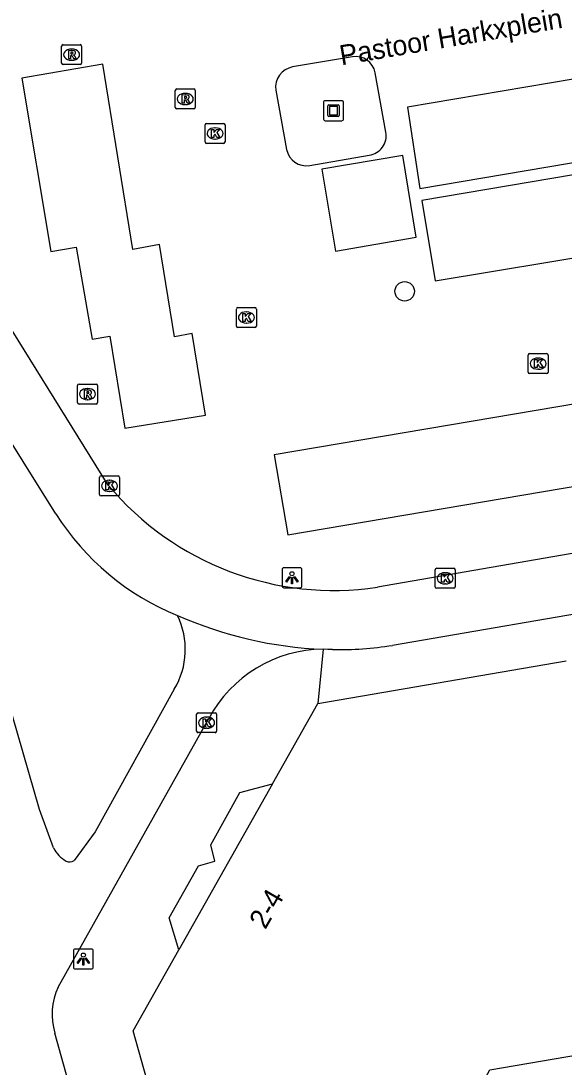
# Model space of a CAD drawing. Extents: x 161882 to 162509, y 381687 to 382379.
# Drawn here: x 161914.5 to 161941.7, y 382262.7 to 382315.1 of the extents above; entities that cross this region are included whole.
import ezdxf

# ---------------------------------------------------------------- set-up
doc = ezdxf.new("R2010")
doc.units = 0
for name, color, linetype in [('IMGEO_Boom', 7, 'Continuous'), ('IMGEO_Fietspad_gesloten', 7, 'Continuous'), ('IMGEO_Fietspad_open', 7, 'Continuous'), ('IMGEO_Kolk', 7, 'Continuous'), ('IMGEO_Kunstobject', 7, 'Continuous'), ('IMGEO_Lichtpunt', 7, 'Continuous'), ('IMGEO_Openbare_ruimte_label', 7, 'Continuous'), ('IMGEO_Pand', 7, 'Continuous'), ('IMGEO_Pand_nummerreeks', 7, 'Continuous'), ('IMGEO_Rijbaan_lokaal_open', 7, 'Continuous'), ('IMGEO_Rioolput', 7, 'Continuous'), ('IMGEO_Voetpad_open', 7, 'Continuous')]:
    doc.layers.add(name, color=color, linetype=linetype)

msp = doc.modelspace()

# ---------------------------------------------------------------- linework, layer by layer
at = {"layer": 'IMGEO_Boom'}
msp.add_circle((161933.71, 382301.545), 0.489, dxfattribs=at)
at = {"layer": 'IMGEO_Fietspad_gesloten'}
for points in [[(161916.117, 382273.662), (161915.415, 382275.593), (161912.683, 382284.974), (161906.97, 382303.034)], [(161922.166, 382281.624), (161918.198, 382274.472), (161917.142, 382273.043)], [(161916.343, 382266.692), (161923.898, 382280.142)], [(161929.383, 382217.188), (161920.208, 382250), (161916.183, 382264.392)]]:
    msp.add_lwpolyline(points, dxfattribs=at)
for centre, radius, start, end in [((161918.866, 382283.612), 3.852, 328.935, 26.1897), ((161930.443, 382303.694), 20.095, 246.1662, 267.6636), ((161929.67, 382277.083), 6.533, 90.4024, 152.0739), ((161917.469, 382274.337), 1.511, 206.5117, 241.6216), ((161916.92, 382273.314), 0.35, 241.1386, 309.3824), ((161919.306, 382265.33), 3.261, 155.3206, 196.7206)]:
    msp.add_arc(centre, radius, start, end, dxfattribs=at)
at = {"layer": 'IMGEO_Fietspad_open'}
for points in [[(161916.229, 382290.392), (161908.102, 382303.37)], [(161964.711, 382289.303), (161959.789, 382288.411), (161944.946, 382285.84), (161933.095, 382283.812)], [(161930.098, 382283.601), (161929.861, 382283.61), (161929.624, 382283.615)]]:
    msp.add_lwpolyline(points, dxfattribs=at)
for centre, radius, start, end in [((161927.243, 382297.41), 13.06, 212.5031, 247.8673), ((161930.428, 382300.31), 16.713, 268.8702, 279.1841)]:
    msp.add_arc(centre, radius, start, end, dxfattribs=at)
at = {"layer": 'IMGEO_Kolk'}
for p, q in [((161923.708, 382309.027), (161923.708, 382309.879)), ((161923.783, 382309.953), (161924.635, 382309.953)), ((161924.196, 382309.733), (161924.221, 382309.733)), ((161924.709, 382309.879), (161924.709, 382309.027)), ((161924.219, 382309.173), (161924.194, 382309.173)), ((161924.635, 382308.953), (161923.783, 382308.953)), ((161925.277, 382299.808), (161925.277, 382300.66)), ((161925.352, 382300.734), (161926.204, 382300.734)), ((161926.278, 382300.66), (161926.278, 382299.808)), ((161925.765, 382300.514), (161925.79, 382300.514)), ((161926.204, 382299.734), (161925.352, 382299.734)), ((161925.788, 382299.954), (161925.763, 382299.954)), ((161939.898, 382297.499), (161939.898, 382298.351)), ((161939.973, 382298.425), (161940.825, 382298.425)), ((161940.386, 382298.205), (161940.411, 382298.205)), ((161940.899, 382298.351), (161940.899, 382297.499)), ((161940.409, 382297.645), (161940.384, 382297.645)), ((161940.825, 382297.425), (161939.973, 382297.425)), ((161918.493, 382292.301), (161919.345, 382292.301)), ((161918.418, 382291.375), (161918.418, 382292.227)), ((161918.906, 382292.081), (161918.931, 382292.081)), ((161919.419, 382292.227), (161919.419, 382291.375)), ((161919.345, 382291.301), (161918.493, 382291.301)), ((161918.929, 382291.521), (161918.904, 382291.521)), ((161935.24, 382286.745), (161935.24, 382287.597)), ((161935.315, 382287.671), (161936.167, 382287.671)), ((161936.241, 382287.597), (161936.241, 382286.745)), ((161935.728, 382287.451), (161935.753, 382287.451)), ((161936.167, 382286.671), (161935.315, 382286.671)), ((161935.751, 382286.891), (161935.726, 382286.891)), ((161923.284, 382279.513), (161923.284, 382280.365)), ((161923.359, 382280.439), (161924.211, 382280.439)), ((161923.772, 382280.219), (161923.797, 382280.219)), ((161924.285, 382280.365), (161924.285, 382279.513)), ((161924.211, 382279.439), (161923.359, 382279.439)), ((161923.795, 382279.659), (161923.77, 382279.659))]:
    msp.add_line(p, q, dxfattribs=at)
for points in [[(161923.708, 382309.027), (161923.708, 382309.879)], [(161923.783, 382309.953), (161924.635, 382309.953)], [(161924.029, 382309.653), (161924.152, 382309.653), (161924.152, 382309.502), (161924.282, 382309.653), (161924.446, 382309.653), (161924.3, 382309.502), (161924.453, 382309.253), (161924.301, 382309.253), (161924.216, 382309.417), (161924.152, 382309.35), (161924.152, 382309.253), (161924.029, 382309.253), (161924.029, 382309.653)], [(161924.709, 382309.879), (161924.709, 382309.027)], [(161924.635, 382308.953), (161923.783, 382308.953)], [(161925.277, 382299.808), (161925.277, 382300.66)], [(161925.352, 382300.734), (161926.204, 382300.734)], [(161926.278, 382300.66), (161926.278, 382299.808)], [(161925.598, 382300.434), (161925.721, 382300.434), (161925.721, 382300.283), (161925.851, 382300.434), (161926.015, 382300.434), (161925.869, 382300.283), (161926.022, 382300.034), (161925.87, 382300.034), (161925.785, 382300.198), (161925.721, 382300.131), (161925.721, 382300.034), (161925.598, 382300.034), (161925.598, 382300.434)], [(161926.204, 382299.734), (161925.352, 382299.734)], [(161939.898, 382297.499), (161939.898, 382298.351)], [(161939.973, 382298.425), (161940.825, 382298.425)], [(161940.219, 382298.125), (161940.342, 382298.125), (161940.342, 382297.974), (161940.472, 382298.125), (161940.636, 382298.125), (161940.49, 382297.974), (161940.643, 382297.725), (161940.491, 382297.725), (161940.406, 382297.889), (161940.342, 382297.822), (161940.342, 382297.725), (161940.219, 382297.725), (161940.219, 382298.125)], [(161940.899, 382298.351), (161940.899, 382297.499)], [(161940.825, 382297.425), (161939.973, 382297.425)], [(161918.493, 382292.301), (161919.345, 382292.301)], [(161918.418, 382291.375), (161918.418, 382292.227)], [(161918.739, 382292.001), (161918.862, 382292.001), (161918.862, 382291.85), (161918.992, 382292.001), (161919.156, 382292.001), (161919.01, 382291.85), (161919.163, 382291.601), (161919.011, 382291.601), (161918.926, 382291.765), (161918.862, 382291.698), (161918.862, 382291.601), (161918.739, 382291.601), (161918.739, 382292.001)], [(161919.419, 382292.227), (161919.419, 382291.375)], [(161919.345, 382291.301), (161918.493, 382291.301)], [(161935.24, 382286.745), (161935.24, 382287.597)], [(161935.315, 382287.671), (161936.167, 382287.671)], [(161936.241, 382287.597), (161936.241, 382286.745)], [(161935.561, 382287.371), (161935.684, 382287.371), (161935.684, 382287.22), (161935.814, 382287.371), (161935.978, 382287.371), (161935.832, 382287.22), (161935.985, 382286.971), (161935.833, 382286.971), (161935.748, 382287.135), (161935.684, 382287.068), (161935.684, 382286.971), (161935.561, 382286.971), (161935.561, 382287.371)], [(161936.167, 382286.671), (161935.315, 382286.671)], [(161923.284, 382279.513), (161923.284, 382280.365)], [(161923.359, 382280.439), (161924.211, 382280.439)], [(161924.285, 382280.365), (161924.285, 382279.513)], [(161923.605, 382280.139), (161923.728, 382280.139), (161923.728, 382279.988), (161923.858, 382280.139), (161924.022, 382280.139), (161923.876, 382279.988), (161924.029, 382279.739), (161923.877, 382279.739), (161923.792, 382279.903), (161923.728, 382279.836), (161923.728, 382279.739), (161923.605, 382279.739), (161923.605, 382280.139)], [(161924.211, 382279.439), (161923.359, 382279.439)]]:
    msp.add_lwpolyline(points, dxfattribs=at)
for centre, start, end in [((161923.785, 382309.877), 91.552, 178.448), ((161923.785, 382309.877), 91.552, 178.448), ((161924.633, 382309.877), 1.552, 88.448), ((161924.633, 382309.877), 1.552, 88.448), ((161923.785, 382309.029), 181.552, 268.448), ((161923.785, 382309.029), 181.552, 268.448), ((161924.633, 382309.029), 271.552, 358.448), ((161924.633, 382309.029), 271.552, 358.448), ((161925.354, 382300.658), 91.552, 178.448), ((161925.354, 382300.658), 91.552, 178.448), ((161926.202, 382300.658), 1.552, 88.448), ((161926.202, 382300.658), 1.552, 88.448), ((161925.354, 382299.81), 181.552, 268.448), ((161925.354, 382299.81), 181.552, 268.448), ((161926.202, 382299.81), 271.552, 358.448), ((161926.202, 382299.81), 271.552, 358.448), ((161939.975, 382298.349), 91.552, 178.448), ((161939.975, 382298.349), 91.552, 178.448), ((161940.823, 382298.349), 1.552, 88.448), ((161940.823, 382298.349), 1.552, 88.448), ((161939.975, 382297.501), 181.552, 268.448), ((161939.975, 382297.501), 181.552, 268.448), ((161940.823, 382297.501), 271.552, 358.448), ((161940.823, 382297.501), 271.552, 358.448), ((161918.495, 382292.225), 91.552, 178.448), ((161918.495, 382292.225), 91.552, 178.448), ((161919.343, 382292.225), 1.552, 88.448), ((161919.343, 382292.225), 1.552, 88.448), ((161918.495, 382291.377), 181.552, 268.448), ((161918.495, 382291.377), 181.552, 268.448), ((161919.343, 382291.377), 271.552, 358.448), ((161919.343, 382291.377), 271.552, 358.448), ((161935.317, 382287.595), 91.552, 178.448), ((161935.317, 382287.595), 91.552, 178.448), ((161936.165, 382287.595), 1.552, 88.448), ((161936.165, 382287.595), 1.552, 88.448), ((161935.317, 382286.747), 181.552, 268.448), ((161935.317, 382286.747), 181.552, 268.448), ((161936.165, 382286.747), 271.552, 358.448), ((161936.165, 382286.747), 271.552, 358.448), ((161923.361, 382280.363), 91.552, 178.448), ((161923.361, 382280.363), 91.552, 178.448), ((161924.209, 382280.363), 1.552, 88.448), ((161924.209, 382280.363), 1.552, 88.448), ((161923.361, 382279.515), 181.552, 268.448), ((161923.361, 382279.515), 181.552, 268.448), ((161924.209, 382279.515), 271.552, 358.448), ((161924.209, 382279.515), 271.552, 358.448)]:
    msp.add_arc(centre, 0.0765, start, end, dxfattribs=at)
for centre, major_axis, ratio, start_param, end_param in [((161924.195, 382309.453), (-0.387, 0.002), 0.722429, 4.712389, 7.853982), ((161924.22, 382309.453), (-0.39, 0.002), 0.717154, 1.570796, 4.712389), ((161925.764, 382300.234), (-0.387, 0.002), 0.722429, 4.712389, 7.853982), ((161925.789, 382300.234), (-0.39, 0.002), 0.717154, 1.570796, 4.712389), ((161940.385, 382297.925), (-0.387, 0.002), 0.722429, 4.712389, 7.853982), ((161940.41, 382297.925), (-0.39, 0.002), 0.717154, 1.570796, 4.712389), ((161918.905, 382291.801), (-0.387, 0.002), 0.722429, 4.712389, 7.853982), ((161918.93, 382291.801), (-0.39, 0.002), 0.717154, 1.570796, 4.712389), ((161935.727, 382287.171), (-0.387, 0.002), 0.722429, 4.712389, 7.853982), ((161935.752, 382287.171), (-0.39, 0.002), 0.717154, 1.570796, 4.712389), ((161923.771, 382279.939), (-0.387, 0.002), 0.722429, 4.712389, 7.853982), ((161923.796, 382279.939), (-0.39, 0.002), 0.717154, 1.570796, 4.712389)]:
    msp.add_ellipse(centre, major_axis=major_axis, ratio=ratio, start_param=start_param, end_param=end_param, dxfattribs=at)
at = {"layer": 'IMGEO_Kunstobject'}
for p, q in [((161929.644, 382311.009), (161929.644, 382310.168)), ((161929.644, 382311.009), (161929.644, 382310.168)), ((161930.56, 382311.093), (161929.719, 382311.093)), ((161930.56, 382311.093), (161929.719, 382311.093)), ((161929.858, 382310.357), (161929.858, 382310.831)), ((161929.908, 382310.881), (161930.382, 382310.881)), ((161929.938, 382310.781), (161929.938, 382310.407)), ((161930.332, 382310.801), (161929.958, 382310.801)), ((161930.352, 382310.407), (161930.352, 382310.781)), ((161930.432, 382310.831), (161930.432, 382310.357)), ((161930.644, 382310.177), (161930.644, 382311.018)), ((161930.644, 382310.177), (161930.644, 382311.018)), ((161929.728, 382310.093), (161930.569, 382310.093)), ((161929.728, 382310.093), (161930.569, 382310.093)), ((161930.382, 382310.307), (161929.908, 382310.307)), ((161929.958, 382310.387), (161930.332, 382310.387))]:
    msp.add_line(p, q, dxfattribs=at)
for centre, radius, start, end in [((161929.722, 382311.015), 0.0779, 92.4484, 184.2845), ((161929.722, 382311.015), 0.0779, 92.4484, 184.2845), ((161929.908, 382310.831), 0.05, 90, 180), ((161929.958, 382310.781), 0.02, 90, 180), ((161930.332, 382310.781), 0.02, 360, 90), ((161930.382, 382310.831), 0.05, 360, 90), ((161930.566, 382311.015), 0.0779, 2.4484, 94.2845), ((161930.566, 382311.015), 0.0779, 2.4484, 94.2845), ((161929.722, 382310.171), 0.0779, 182.4484, 274.2845), ((161929.722, 382310.171), 0.0779, 182.4484, 274.2845), ((161929.908, 382310.357), 0.05, 180, 270), ((161929.958, 382310.407), 0.02, 180, 270), ((161930.332, 382310.407), 0.02, 270, 0), ((161930.382, 382310.357), 0.05, 270, 0), ((161930.566, 382310.171), 0.0779, 272.4484, 4.2845), ((161930.566, 382310.171), 0.0779, 272.4484, 4.2845)]:
    msp.add_arc(centre, radius, start, end, dxfattribs=at)
at = {"layer": 'IMGEO_Lichtpunt'}
for p, q in [((161927.563, 382287.602), (161927.563, 382286.795)), ((161927.563, 382287.602), (161927.563, 382286.795)), ((161928.465, 382287.697), (161927.657, 382287.697)), ((161928.465, 382287.697), (161927.657, 382287.697)), ((161928.559, 382286.795), (161928.559, 382287.602)), ((161928.559, 382286.795), (161928.559, 382287.602)), ((161927.657, 382286.701), (161928.465, 382286.701)), ((161927.657, 382286.701), (161928.465, 382286.701)), ((161917.109, 382268.503), (161917.109, 382267.696)), ((161917.109, 382268.503), (161917.109, 382267.696)), ((161918.011, 382268.598), (161917.203, 382268.598)), ((161918.011, 382268.598), (161917.203, 382268.598)), ((161918.105, 382267.696), (161918.105, 382268.503)), ((161918.105, 382267.696), (161918.105, 382268.503)), ((161917.203, 382267.602), (161918.011, 382267.602)), ((161917.203, 382267.602), (161918.011, 382267.602))]:
    msp.add_line(p, q, dxfattribs=at)
for points in [[(161927.937, 382287.266), (161927.976, 382287.238), (161927.788, 382286.976), (161927.75, 382287.003), (161927.937, 382287.266)], [(161928.039, 382287.218), (161928.086, 382287.218), (161928.086, 382286.896), (161928.039, 382286.896), (161928.039, 382287.218)], [(161928.149, 382287.238), (161928.187, 382287.265), (161928.374, 382287.003), (161928.335, 382286.975), (161928.149, 382287.238)], [(161917.483, 382268.167), (161917.522, 382268.139), (161917.334, 382267.877), (161917.296, 382267.904), (161917.483, 382268.167)], [(161917.695, 382268.139), (161917.733, 382268.166), (161917.92, 382267.904), (161917.881, 382267.876), (161917.695, 382268.139)], [(161917.585, 382268.119), (161917.632, 382268.119), (161917.632, 382267.797), (161917.585, 382267.797), (161917.585, 382268.119)]]:
    msp.add_lwpolyline(points, dxfattribs=at)
for centre in [(161928.062, 382287.4), (161917.608, 382268.301)]:
    msp.add_circle(centre, 0.0994, dxfattribs=at)
for centre, start, end in [((161927.657, 382287.602), 90, 180), ((161927.657, 382287.602), 90, 180), ((161928.465, 382287.602), 0, 90), ((161928.465, 382287.602), 0, 90), ((161927.657, 382286.795), 180, 270), ((161927.657, 382286.795), 180, 270), ((161928.465, 382286.795), 270, 0), ((161928.465, 382286.795), 270, 360), ((161917.203, 382268.503), 90, 180), ((161917.203, 382268.503), 90, 180), ((161918.011, 382268.503), 0, 90), ((161918.011, 382268.503), 0, 90), ((161917.203, 382267.696), 180, 270), ((161917.203, 382267.696), 180, 270), ((161918.011, 382267.696), 270, 0), ((161918.011, 382267.696), 270, 360)]:
    msp.add_arc(centre, 0.0946, start, end, dxfattribs=at)
at = {"layer": 'IMGEO_Pand'}
for points in [[(161929.352, 382280.894), (161941.807, 382283.041)], [(161927.087, 382276.882), (161929.352, 382280.894)], [(161927.087, 382276.882), (161922.385, 382268.556)], [(161923.866, 382255.207), (161923.36, 382256.961), (161922.313, 382256.656), (161920.099, 382264.507), (161922.385, 382268.556)], [(161934.37, 382257.936), (161935.649, 382258.303), (161937.98, 382262.557), (161945.111, 382263.77)]]:
    msp.add_lwpolyline(points, dxfattribs=at)
at = {"layer": 'IMGEO_Rijbaan_lokaal_open'}
for points in [[(161934.465, 382306.695), (161954.703, 382310.112), (161954.016, 382314.184), (161933.852, 382310.762), (161934.465, 382306.695)], [(161931.091, 382313.296), (161928.093, 382312.783)], [(161919.688, 382294.684), (161923.724, 382295.343), (161923.065, 382299.425), (161922.171, 382299.258), (161921.417, 382303.883), (161920.088, 382303.647), (161918.58, 382312.921), (161914.53, 382312.224), (161915.974, 382303.546), (161917.247, 382303.752), (161918.05, 382299.156), (161918.931, 382299.296), (161919.688, 382294.684)], [(161932.769, 382309.52), (161932.233, 382312.494)], [(161927.253, 382311.624), (161927.794, 382308.655)], [(161928.96, 382307.852), (161931.931, 382308.371)], [(161930.241, 382303.559), (161934.288, 382304.252), (161933.612, 382308.347), (161929.564, 382307.657), (161930.241, 382303.559)], [(161935.24, 382302.067), (161943.905, 382303.51), (161943.258, 382307.571), (161934.578, 382306.096), (161935.24, 382302.067)], [(161918.854, 382291.842), (161910.71, 382304.903)], [(161927.847, 382289.344), (161957.325, 382294.341), (161956.687, 382298.34), (161927.169, 382293.363), (161927.847, 382289.344)], [(161963.045, 382292.008), (161944.233, 382288.786), (161932.344, 382286.729)]]:
    msp.add_lwpolyline(points, dxfattribs=at)
for centre, radius, start, end in [((161931.25, 382312.308), 1, 10.6904, 99.1506), ((161928.27, 382311.771), 1.027, 99.9049, 188.2287), ((161931.799, 382309.348), 0.986, 277.7181, 10.0731), ((161928.779, 382308.837), 1.001, 190.4681, 280.4231), ((161930.145, 382301.281), 14.717, 219.893, 278.5914)]:
    msp.add_arc(centre, radius, start, end, dxfattribs=at)
at = {"layer": 'IMGEO_Rioolput'}
for p, q in [((161916.52, 382312.974), (161916.52, 382313.826)), ((161916.595, 382313.9), (161917.447, 382313.9)), ((161917.521, 382313.826), (161917.521, 382312.974)), ((161917.008, 382313.68), (161917.033, 382313.68)), ((161917.447, 382312.9), (161916.595, 382312.9)), ((161917.031, 382313.12), (161917.006, 382313.12)), ((161922.289, 382311.68), (161923.141, 382311.68)), ((161922.214, 382310.754), (161922.214, 382311.606)), ((161922.702, 382311.46), (161922.727, 382311.46)), ((161923.215, 382311.606), (161923.215, 382310.754)), ((161923.141, 382310.68), (161922.289, 382310.68)), ((161922.725, 382310.9), (161922.7, 382310.9)), ((161917.316, 382295.972), (161917.316, 382296.824)), ((161917.391, 382296.898), (161918.243, 382296.898)), ((161917.804, 382296.678), (161917.829, 382296.678)), ((161918.317, 382296.824), (161918.317, 382295.972)), ((161917.827, 382296.118), (161917.802, 382296.118)), ((161918.243, 382295.898), (161917.391, 382295.898))]:
    msp.add_line(p, q, dxfattribs=at)
for points in [[(161916.52, 382312.974), (161916.52, 382313.826)], [(161916.595, 382313.9), (161917.447, 382313.9)], [(161917.521, 382313.826), (161917.521, 382312.974)], [(161917.109, 382313.598), (161916.857, 382313.6), (161916.857, 382313.2)], [(161916.857, 382313.2), (161916.981, 382313.2), (161916.981, 382313.362), (161916.992, 382313.362)], [(161917.035, 382313.519), (161916.981, 382313.519), (161916.981, 382313.438)], [(161916.981, 382313.438), (161917.033, 382313.438)], [(161917.039, 382313.333), (161917.11, 382313.2), (161917.25, 382313.2), (161917.185, 382313.326)], [(161917.447, 382312.9), (161916.595, 382312.9)], [(161922.289, 382311.68), (161923.141, 382311.68)], [(161922.214, 382310.754), (161922.214, 382311.606)], [(161922.803, 382311.378), (161922.551, 382311.38), (161922.551, 382310.98)], [(161922.551, 382310.98), (161922.675, 382310.98), (161922.675, 382311.142), (161922.686, 382311.142)], [(161922.729, 382311.299), (161922.675, 382311.299), (161922.675, 382311.218)], [(161922.675, 382311.218), (161922.727, 382311.218)], [(161922.733, 382311.113), (161922.804, 382310.98), (161922.944, 382310.98), (161922.879, 382311.106)], [(161923.215, 382311.606), (161923.215, 382310.754)], [(161923.141, 382310.68), (161922.289, 382310.68)], [(161917.316, 382295.972), (161917.316, 382296.824)], [(161917.391, 382296.898), (161918.243, 382296.898)], [(161917.905, 382296.596), (161917.653, 382296.598), (161917.653, 382296.198)], [(161917.831, 382296.517), (161917.777, 382296.517), (161917.777, 382296.436)], [(161918.317, 382296.824), (161918.317, 382295.972)], [(161917.653, 382296.198), (161917.777, 382296.198), (161917.777, 382296.36), (161917.788, 382296.36)], [(161917.777, 382296.436), (161917.829, 382296.436)], [(161917.835, 382296.331), (161917.906, 382296.198), (161918.046, 382296.198), (161917.981, 382296.324)], [(161918.243, 382295.898), (161917.391, 382295.898)]]:
    msp.add_lwpolyline(points, dxfattribs=at)
for centre, radius, start, end in [((161916.597, 382313.824), 0.0765, 91.552, 178.448), ((161916.597, 382313.824), 0.0765, 91.552, 178.448), ((161917.445, 382313.824), 0.0765, 1.552, 88.448), ((161917.445, 382313.824), 0.0765, 1.552, 88.448), ((161916.991, 382313.309), 0.0533, 26.0293, 88.6989), ((161917.017, 382313.627), 0.19, 274.7715, 282.9687), ((161917.041, 382313.423), 0.0964, 77.0061, 93.1865), ((161917.055, 382313.48), 0.0378, 276.6634, 79.6772), ((161917.108, 382313.488), 0.109, 350.3612, 89.416), ((161917.106, 382313.488), 0.112, 277.5842, 350.9817), ((161917.09, 382313.273), 0.108, 29.5134, 73.7905), ((161916.597, 382312.976), 0.0765, 181.552, 268.448), ((161916.597, 382312.976), 0.0765, 181.552, 268.448), ((161917.445, 382312.976), 0.0765, 271.552, 358.448), ((161917.445, 382312.976), 0.0765, 271.552, 358.448), ((161922.291, 382311.604), 0.0765, 91.552, 178.448), ((161922.291, 382311.604), 0.0765, 91.552, 178.448), ((161923.139, 382311.604), 0.0765, 1.552, 88.448), ((161923.139, 382311.604), 0.0765, 1.552, 88.448), ((161922.685, 382311.089), 0.0533, 26.0293, 88.6989), ((161922.711, 382311.407), 0.19, 274.7715, 282.9687), ((161922.735, 382311.203), 0.0964, 77.0061, 93.1865), ((161922.749, 382311.26), 0.0378, 276.6634, 79.6772), ((161922.802, 382311.268), 0.109, 350.3612, 89.416), ((161922.8, 382311.268), 0.112, 277.5842, 350.9817), ((161922.784, 382311.053), 0.108, 29.5134, 73.7905), ((161922.291, 382310.756), 0.0765, 181.552, 268.448), ((161922.291, 382310.756), 0.0765, 181.552, 268.448), ((161923.139, 382310.756), 0.0765, 271.552, 358.448), ((161923.139, 382310.756), 0.0765, 271.552, 358.448), ((161917.393, 382296.822), 0.0765, 91.552, 178.448), ((161917.393, 382296.822), 0.0765, 91.552, 178.448), ((161917.813, 382296.625), 0.19, 274.7715, 282.9687), ((161917.837, 382296.421), 0.0964, 77.0061, 93.1865), ((161917.851, 382296.478), 0.0378, 276.6634, 79.6772), ((161917.904, 382296.486), 0.109, 350.3612, 89.416), ((161917.902, 382296.486), 0.112, 277.5842, 350.9817), ((161918.241, 382296.822), 0.0765, 1.552, 88.448), ((161918.241, 382296.822), 0.0765, 1.552, 88.448), ((161917.393, 382295.974), 0.0765, 181.552, 268.448), ((161917.393, 382295.974), 0.0765, 181.552, 268.448), ((161917.787, 382296.307), 0.0533, 26.0293, 88.6989), ((161917.886, 382296.271), 0.108, 29.5134, 73.7905), ((161918.241, 382295.974), 0.0765, 271.552, 358.448), ((161918.241, 382295.974), 0.0765, 271.552, 358.448)]:
    msp.add_arc(centre, radius, start, end, dxfattribs=at)
for centre, major_axis, ratio, start_param, end_param in [((161917.007, 382313.4), (-0.387, 0.002), 0.722429, 4.712389, 7.853982), ((161917.032, 382313.4), (-0.39, 0.002), 0.717154, 1.570796, 4.712389), ((161922.701, 382311.18), (-0.387, 0.002), 0.722429, 4.712389, 7.853982), ((161922.726, 382311.18), (-0.39, 0.002), 0.717154, 1.570796, 4.712389), ((161917.803, 382296.398), (-0.387, 0.002), 0.722429, 4.712389, 7.853982), ((161917.828, 382296.398), (-0.39, 0.002), 0.717154, 1.570796, 4.712389)]:
    msp.add_ellipse(centre, major_axis=major_axis, ratio=ratio, start_param=start_param, end_param=end_param, dxfattribs=at)
at = {"layer": 'IMGEO_Voetpad_open'}
for points in [[(161929.624, 382283.615), (161929.352, 382280.894)], [(161922.385, 382268.556), (161921.912, 382270.163), (161923.384, 382272.769), (161924.204, 382273.007), (161923.994, 382273.827), (161925.45, 382276.443), (161927.087, 382276.882)]]:
    msp.add_lwpolyline(points, dxfattribs=at)

# ---------------------------------------------------------------- texts
at = {"layer": 'IMGEO_Openbare_ruimte_label'}
msp.add_text('Pastoor Harkxplein', height=1, rotation=9.613, dxfattribs=at).set_placement((161930.537, 382312.864))
at = {"layer": 'IMGEO_Pand_nummerreeks'}
msp.add_text('2-4', height=1, rotation=60.1172, dxfattribs=at).set_placement((161926.728, 382269.544))

doc.saveas('drawing.dxf')
